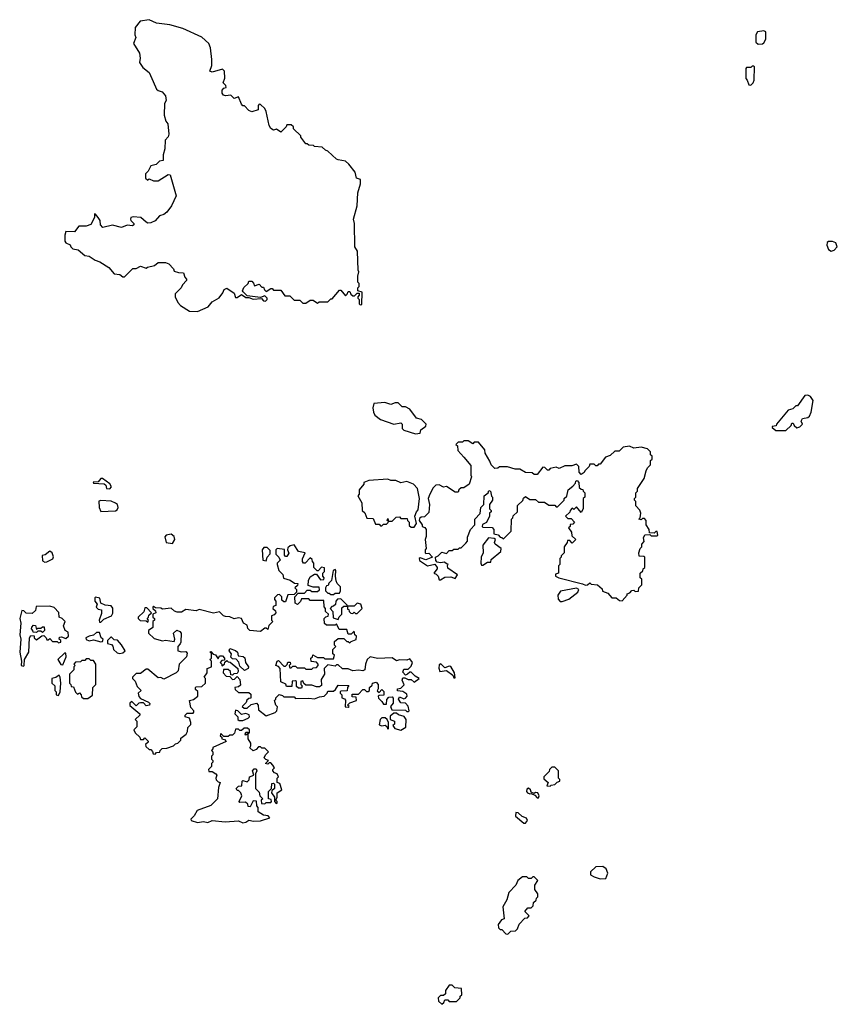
# Model space of a CAD drawing. Extents: x 2494106 to 2685573, y 758056 to 915185.
# Tile 403 of 507: x 2644160 to 2649746, y 874020 to 880748. Entities that reach past the tile are written whole.
import ezdxf

# ---------------------------------------------------------------- set-up
doc = ezdxf.new("R2010")
doc.units = 0

msp = doc.modelspace()

# ---------------------------------------------------------------- linework, layer by layer
at = {"layer": '0CON05XD'}
for points in [[(2645375, 878753.3), (2645447.5, 878785), (2645475, 878820), (2645523, 878847), (2645548.3, 878881.7), (2645557.5, 878905), (2645575, 878912.5), (2645625, 878880), (2645635, 878850), (2645645, 878850), (2645675, 878870), (2645705, 878850), (2645725, 878850), (2645755, 878837.5), (2645811.7, 878841.7), (2645825, 878827.5), (2645840, 878825), (2645850, 878835), (2645850, 878845), (2645835, 878860), (2645805, 878850), (2645715, 878860), (2645687, 878887), (2645682.5, 878895), (2645691.7, 878918.3), (2645720, 878945), (2645725, 878960), (2645745, 878960), (2645758.3, 878948.3), (2645765, 878930), (2645795, 878940), (2645815, 878920), (2645825, 878920), (2645831.7, 878901.7), (2645845, 878890), (2645875, 878910), (2645885, 878910), (2645895, 878900), (2645945, 878900), (2645971.7, 878861.7), (2646005, 878860), (2646035, 878830), (2646075, 878830), (2646095, 878810), (2646115, 878810), (2646145, 878830), (2646165, 878830), (2646195, 878810), (2646205, 878820), (2646265, 878820), (2646285, 878840), (2646295, 878840), (2646345, 878900), (2646355, 878900), (2646385, 878860), (2646398.3, 878871.7), (2646405, 878890), (2646415, 878890), (2646421.7, 878871.7), (2646435, 878860), (2646448.3, 878861.7), (2646465, 878880), (2646478.3, 878878.3), (2646480, 878865), (2646470, 878855), (2646470, 878845), (2646480, 878835), (2646480, 878805), (2646485, 878800), (2646498.3, 878801.7), (2646500, 878885), (2646470, 878895), (2646470, 878915), (2646480, 878925), (2646480, 878945), (2646470, 878955), (2646470, 878995), (2646477.5, 879025), (2646472.5, 879035), (2646467.5, 879165), (2646450, 879195), (2646446.7, 879355), (2646440, 879385), (2646466.7, 879475), (2646470, 879565), (2646487.5, 879625), (2646487.5, 879655), (2646460, 879665), (2646452.5, 879705), (2646409.3, 879759.3), (2646385, 879780), (2646335, 879790), (2646323.6, 879793.6), (2646265, 879850), (2646250, 879855), (2646227, 879877), (2646175, 879880), (2646167, 879887), (2646135, 879890), (2646125, 879900), (2646115, 879900), (2646080, 879945), (2646080, 879955), (2646031.7, 880001.7), (2646030, 880015), (2646015, 880030), (2645985, 880030), (2645980, 880015), (2645945, 879980), (2645915, 880000), (2645895, 879992.5), (2645875, 880003.3), (2645863.3, 880025), (2645845, 880120), (2645835, 880140), (2645805, 880167.5), (2645795, 880170), (2645788.3, 880161.7), (2645788.3, 880131.7), (2645745, 880117.5), (2645725, 880127.5), (2645695, 880160), (2645685, 880160), (2645675, 880170), (2645655, 880220), (2645625, 880210), (2645601.7, 880231.7), (2645565, 880227.5), (2645552.3, 880232.3), (2645543.3, 880245), (2645542.5, 880265), (2645555, 880280), (2645570, 880285), (2645568.3, 880298.3), (2645550, 880315), (2645561.7, 880348.3), (2645560, 880395), (2645545, 880410), (2645475, 880390), (2645460, 880395), (2645472.5, 880435), (2645472.5, 880475), (2645462.5, 880555), (2645452.5, 880585), (2645405, 880627.5), (2645275, 880687.5), (2645185, 880713.3), (2645093.6, 880723.6), (2645045, 880747.5), (2644983, 880737), (2644950, 880695), (2644947.5, 880645), (2644952.5, 880625), (2644937.5, 880585), (2644979.3, 880519.3), (2644983.3, 880485), (2644977.5, 880455), (2645000.7, 880420.7), (2645045, 880387.5), (2645072.5, 880325), (2645093.6, 880273.6), (2645105, 880263.3), (2645133.6, 880253.6), (2645157, 880227), (2645160, 880195), (2645150, 880175), (2645147.5, 880095), (2645157.5, 880055), (2645172.5, 880035), (2645180, 879965), (2645173.6, 879946.4), (2645153.3, 879925), (2645152.5, 879865), (2645140, 879825), (2645140, 879785), (2645115, 879780), (2645091.7, 879758.3), (2645055, 879750), (2645038.3, 879711.7), (2645020, 879695), (2645020, 879665), (2645035, 879650), (2645045, 879660), (2645075, 879647.5), (2645105, 879647.5), (2645175, 879690), (2645188.3, 879688.3), (2645230, 879545), (2645196.7, 879475), (2645165, 879432.5), (2645145, 879417.5), (2645115, 879407.5), (2645085, 879373.3), (2645055, 879360), (2645035, 879357.5), (2645023, 879363), (2644987, 879397), (2644935, 879400), (2644920, 879395), (2644917.5, 879385), (2644920, 879375), (2644940, 879355), (2644940, 879345), (2644931.7, 879338.3), (2644895, 879342.5), (2644855, 879327.5), (2644795, 879342.5), (2644727, 879327), (2644712.5, 879345), (2644710, 879375), (2644697, 879397), (2644678.3, 879418.3), (2644670, 879420), (2644670, 879395), (2644645, 879347.5), (2644613, 879337), (2644563, 879337), (2644535, 879297.5), (2644475, 879300), (2644467.5, 879275), (2644467.5, 879235), (2644475, 879222.5), (2644505, 879210), (2644510, 879195), (2644523, 879183), (2644560, 879175), (2644605, 879136.7), (2644635, 879132.5), (2644675, 879103.3), (2644707.5, 879092.5), (2644770, 879055), (2644805, 879010), (2644845, 879007.5), (2644865, 878990), (2644875, 878990), (2644933, 879047), (2644955, 879047.5), (2644985, 879062.5), (2645025, 879050), (2645033, 879057), (2645081.7, 879068.3), (2645105, 879087.5), (2645155, 879087.5), (2645178.8, 879078.8), (2645210, 879045), (2645215, 879030), (2645245, 879020), (2645278.3, 879018.3), (2645288.3, 878988.3), (2645300, 878975), (2645300, 878965), (2645272.5, 878935), (2645262.5, 878915), (2645222.5, 878875), (2645222.5, 878855), (2645240, 878815), (2645257.5, 878795), (2645320, 878755), (2645375, 878753.3)], [(2649205, 880580), (2649235, 880582.5), (2649245, 880590), (2649256.7, 880615), (2649257.5, 880665), (2649245, 880672.5), (2649200, 880665), (2649190, 880645), (2649190, 880595), (2649205, 880580)], [(2649155, 880300), (2649170, 880315), (2649177.5, 880335), (2649180, 880425), (2649175, 880430), (2649165, 880430), (2649155, 880420), (2649125, 880420), (2649120, 880415), (2649120, 880345), (2649130, 880335), (2649141.7, 880301.7), (2649155, 880300)], [(2649705, 879166.2), (2649725, 879173.3), (2649745.8, 879195), (2649735, 879222.5), (2649713, 879233), (2649685, 879232.5), (2649677.5, 879225), (2649674, 879206), (2649685, 879176.7), (2649705, 879166.2)], [(2649395, 877940), (2649430, 877975), (2649435, 877990), (2649445, 877990), (2649450, 877975), (2649468.3, 877958.3), (2649490, 877965), (2649507.5, 877985), (2649500, 878005), (2649507, 878023), (2649545, 878030), (2649555, 878037.5), (2649566.2, 878065), (2649580, 878145), (2649563.6, 878173.6), (2649545, 878182.5), (2649525, 878180), (2649475, 878110), (2649461.7, 878108.3), (2649441.7, 878088.3), (2649410.7, 878079.3), (2649330, 877985), (2649328.3, 877971.7), (2649301.7, 877968.3), (2649301.7, 877961.7), (2649325, 877940), (2649395, 877940)], [(2646865, 877916.7), (2646895, 877922.5), (2646900, 877945), (2646935, 877970), (2646937.5, 877985), (2646905, 878016.7), (2646870, 878025), (2646826.1, 878086.1), (2646795, 878102.5), (2646773, 878103), (2646745, 878130), (2646725, 878130), (2646695, 878117.5), (2646655, 878132.5), (2646580, 878125), (2646572.5, 878095), (2646577.5, 878065), (2646586.7, 878045), (2646625, 878016.7), (2646715, 877983.3), (2646765, 877992.5), (2646772.5, 877985), (2646772.5, 877955), (2646785, 877943.8), (2646865, 877916.7)], [(2648275, 876777.5), (2648310, 876815), (2648310, 876825), (2648328.3, 876831.7), (2648341.7, 876848.3), (2648355, 876850), (2648365, 876840), (2648388.3, 876841.7), (2648390, 876865), (2648410, 876885), (2648410, 876925), (2648400, 876935), (2648400, 876965), (2648418.3, 876981.7), (2648420, 876995), (2648430, 877005), (2648430, 877075), (2648425, 877080), (2648391.7, 877081.7), (2648390, 877105), (2648400, 877135), (2648410, 877145), (2648410, 877165), (2648427, 877183), (2648422.5, 877207.5), (2648431.7, 877228.3), (2648465, 877230), (2648475, 877220), (2648515, 877220), (2648520, 877225), (2648515, 877250), (2648505, 877250), (2648495, 877240), (2648461.7, 877241.7), (2648460, 877265), (2648440, 877295), (2648440, 877325), (2648428.3, 877338.3), (2648415, 877340), (2648405, 877330), (2648390, 877335), (2648400, 877345), (2648402.5, 877375), (2648397, 877397), (2648370, 877425), (2648370, 877455), (2648360, 877465), (2648360, 877475), (2648370, 877485), (2648370, 877515), (2648380, 877525), (2648380, 877545), (2648427, 877613), (2648440, 877665), (2648450, 877685), (2648470, 877705), (2648470, 877735), (2648480, 877745), (2648480, 877765), (2648470, 877775), (2648470, 877795), (2648450, 877815), (2648405, 877827.5), (2648355, 877820), (2648325, 877832.5), (2648283, 877827), (2648255, 877800), (2648225, 877800), (2648195, 877770), (2648161.7, 877758.3), (2648125, 877710), (2648115, 877710), (2648105, 877700), (2648095, 877700), (2648085, 877710), (2648055, 877710), (2648050, 877695), (2648020, 877665), (2648016.4, 877653.6), (2647995, 877640), (2647982.5, 877655), (2647980, 877695), (2647965, 877710), (2647931.7, 877698.3), (2647885, 877700), (2647845, 877680), (2647825, 877690), (2647785, 877680), (2647775, 877670), (2647765, 877670), (2647748.3, 877688.3), (2647735, 877690), (2647695, 877640), (2647675, 877640), (2647661.7, 877651.7), (2647615, 877652.5), (2647577, 877677), (2647545, 877677.5), (2647491.7, 877691.7), (2647438.3, 877691.7), (2647427, 877683), (2647405, 877680), (2647380, 877705), (2647371.7, 877731.7), (2647340, 877785), (2647338.3, 877808.3), (2647295, 877860), (2647265, 877860), (2647255, 877850), (2647225, 877870), (2647195, 877870), (2647185, 877860), (2647155, 877860), (2647140, 877845), (2647150, 877835), (2647153, 877803), (2647195, 877757.5), (2647241.7, 877701.7), (2647242.5, 877635), (2647247.5, 877625), (2647230, 877575), (2647195, 877550), (2647175, 877550), (2647160, 877535), (2647155, 877520), (2647135, 877520), (2647077, 877557), (2647055, 877552.5), (2647025, 877570), (2647003, 877567), (2646985, 877550), (2646962.5, 877505), (2646950, 877475), (2646958.8, 877435), (2646955, 877380), (2646925, 877350), (2646902.5, 877347.5), (2646891.7, 877338.3), (2646890, 877325), (2646910, 877295), (2646910, 877285), (2646928.3, 877278.3), (2646937.5, 877265), (2646937, 877217), (2646930, 877195), (2646937.5, 877135), (2646930, 877125), (2646930, 877105), (2646935, 877100), (2646955, 877102.5), (2646980, 877075), (2646935, 877057.5), (2646895, 877070), (2646890, 877065), (2646891.7, 877051.7), (2646947, 877017), (2646996.7, 877026.7), (2647012.5, 877005), (2647012.5, 876995), (2646990, 876965), (2647005, 876960), (2647020, 876945), (2647025, 876920), (2647035, 876920), (2647065, 876937.5), (2647105, 876940), (2647135, 876930), (2647150, 876955), (2647085, 877000), (2647082.5, 877017.5), (2647088.3, 877028.3), (2647075, 877030), (2647061.7, 877041.7), (2647035, 877036.7), (2647011.2, 877041.2), (2647003, 877053), (2647000, 877075), (2647020, 877085), (2647045, 877110), (2647075, 877100), (2647095, 877120), (2647115, 877120), (2647125, 877130), (2647155, 877130), (2647165, 877140), (2647175, 877140), (2647208.3, 877171.7), (2647220, 877185), (2647218.3, 877211.7), (2647240, 877265), (2647270, 877295), (2647270, 877335), (2647307, 877373), (2647310, 877415), (2647330, 877435), (2647332.5, 877495), (2647360, 877515), (2647365, 877530), (2647377, 877527), (2647383, 877493), (2647390, 877485), (2647390, 877465), (2647370, 877435), (2647370, 877405), (2647380, 877395), (2647380, 877385), (2647370, 877375), (2647370, 877355), (2647348.3, 877311.7), (2647321.7, 877298.3), (2647320, 877285), (2647325, 877280), (2647388.3, 877278.3), (2647400, 877265), (2647400, 877235), (2647428.3, 877228.3), (2647441.7, 877211.7), (2647455, 877210), (2647465, 877200), (2647518.3, 877251.7), (2647520, 877335), (2647530, 877345), (2647531.7, 877358.3), (2647560, 877385), (2647561.7, 877428.3), (2647598.3, 877461.7), (2647601.7, 877478.3), (2647615, 877490), (2647645, 877470), (2647685, 877470), (2647705, 877450), (2647745, 877450), (2647775, 877430), (2647815, 877430), (2647825, 877420), (2647835, 877420), (2647880, 877465), (2647880, 877475), (2647897, 877493), (2647907.5, 877535), (2647939.3, 877560.7), (2647958.3, 877581.7), (2647960, 877595), (2647968.3, 877598.3), (2647980, 877585), (2647981.7, 877551.7), (2647995, 877540), (2648008.3, 877538.3), (2648010, 877525), (2648020, 877515), (2648020, 877485), (2648010, 877475), (2648010, 877405), (2647995, 877380), (2647965, 877420), (2647945, 877400), (2647935, 877410), (2647920, 877395), (2647918.3, 877381.7), (2647890, 877355), (2647905, 877340), (2647928.3, 877338.3), (2647950, 877315), (2647938.3, 877301.7), (2647921.7, 877298.3), (2647920, 877285), (2647910, 877275), (2647930, 877245), (2647931.7, 877221.7), (2647960, 877195), (2647935, 877170), (2647918.3, 877188.3), (2647901.7, 877188.3), (2647900, 877175), (2647880, 877145), (2647880, 877105), (2647860, 877085), (2647860, 877075), (2647850, 877065), (2647850, 877025), (2647840, 877015), (2647840, 876965), (2647821.7, 876958.3), (2647820, 876945), (2647843, 876933), (2648005, 876893.8), (2648025, 876883.8), (2648040, 876885), (2648055, 876900), (2648065, 876890), (2648107, 876887), (2648138.3, 876858.3), (2648141.7, 876841.7), (2648178.3, 876828.3), (2648205, 876797.5), (2648235, 876797.5), (2648258.3, 876778.3), (2648275, 876777.5)], [(2644775, 877542.5), (2644786.2, 877555), (2644776.1, 877576.1), (2644725, 877612.5), (2644715, 877612.5), (2644695, 877590), (2644663, 877587), (2644665, 877580), (2644737, 877577), (2644747.5, 877567.5), (2644753.6, 877543.6), (2644775, 877542.5)], [(2646855, 877280), (2646870, 877305), (2646860, 877355), (2646870, 877385), (2646881.7, 877398.3), (2646891.2, 877475), (2646877.5, 877545), (2646850, 877575), (2646805, 877592.5), (2646765, 877582.5), (2646729.3, 877599.3), (2646695, 877600), (2646675, 877607.5), (2646545, 877600), (2646510, 877585), (2646510, 877575), (2646480, 877535), (2646480, 877505), (2646470, 877495), (2646497, 877447), (2646500, 877395), (2646518.3, 877378.3), (2646531.7, 877341.7), (2646575, 877340), (2646591.7, 877301.7), (2646615, 877300), (2646625, 877290), (2646635, 877290), (2646645, 877300), (2646665, 877300), (2646678.3, 877311.7), (2646680, 877320), (2646670, 877325), (2646675, 877340), (2646680, 877320), (2646705, 877320), (2646731.7, 877348.3), (2646755, 877350), (2646765, 877340), (2646808.3, 877338.3), (2646810, 877325), (2646820, 877315), (2646821.7, 877291.7), (2646835, 877280), (2646855, 877280)], [(2644715, 877387.5), (2644815, 877391.2), (2644825, 877397.5), (2644833.3, 877415), (2644827.5, 877435), (2644813.6, 877443.6), (2644785, 877457.5), (2644715, 877462.5), (2644701.7, 877458.3), (2644703.3, 877415), (2644715, 877387.5)], [(2645205, 877167.5), (2645218.8, 877195), (2645216.2, 877216.2), (2645195, 877233.3), (2645160, 877225), (2645152.5, 877215), (2645160, 877175), (2645205, 877167.5)], [(2647325, 877020), (2647355, 877040), (2647378.3, 877041.7), (2647381.7, 877058.3), (2647447.5, 877115), (2647450, 877135), (2647407.5, 877165), (2647403.3, 877175), (2647410, 877195), (2647401.7, 877201.7), (2647363, 877207), (2647323, 877157), (2647327.5, 877105), (2647312.5, 877075), (2647310, 877035), (2647315, 877020), (2647325, 877020)], [(2645085, 875730), (2645095, 875740), (2645118.3, 875741.7), (2645120, 875755), (2645133, 875767), (2645165, 875770), (2645210, 875785), (2645225, 875800), (2645240, 875805), (2645260, 875825), (2645261.7, 875838.3), (2645297.5, 875865), (2645307.5, 875885), (2645308.3, 875911.7), (2645328.3, 875931.7), (2645330, 875945), (2645320, 875975), (2645290, 875985), (2645290, 875995), (2645305, 876010), (2645345, 876010), (2645350, 876015), (2645350, 876025), (2645328.3, 876048.3), (2645320, 876095), (2645347, 876103), (2645377.5, 876125), (2645377, 876157), (2645361.7, 876171.7), (2645360, 876185), (2645365, 876190), (2645405, 876192.5), (2645430, 876215), (2645430, 876245), (2645420, 876255), (2645440, 876285), (2645440, 876315), (2645470, 876325), (2645470, 876365), (2645460, 876375), (2645470, 876385), (2645470, 876420), (2645460, 876425), (2645465, 876430), (2645481.7, 876411.7), (2645498.3, 876408.3), (2645515, 876380), (2645525, 876400), (2645545, 876400), (2645560, 876385), (2645558.3, 876371.7), (2645541.7, 876368.3), (2645530, 876355), (2645540, 876345), (2645541.7, 876331.7), (2645560, 876345), (2645561.7, 876358.3), (2645575, 876370), (2645585, 876360), (2645598.3, 876358.3), (2645650, 876315), (2645652.5, 876295), (2645645, 876280), (2645623, 876277), (2645615, 876270), (2645601.7, 876271.7), (2645600, 876295), (2645585, 876307.5), (2645551.7, 876308.3), (2645550, 876285), (2645571.7, 876261.7), (2645595, 876260), (2645615, 876240), (2645628.3, 876241.7), (2645645, 876260), (2645665, 876240), (2645668.3, 876201.7), (2645655, 876190), (2645630, 876185), (2645631.7, 876171.7), (2645655, 876150), (2645725, 876150), (2645738.3, 876138.3), (2645738.3, 876111.7), (2645725, 876110), (2645711.7, 876098.3), (2645708.3, 876081.7), (2645680, 876055), (2645693, 876043), (2645715, 876042.5), (2645741.7, 876068.3), (2645777, 876077), (2645790, 876065), (2645791.7, 876031.7), (2645845, 875990), (2645905, 876013.3), (2645917.5, 876025), (2645921.7, 876051.7), (2645910, 876065), (2645900, 876095), (2645910, 876105), (2645910, 876115), (2645933, 876137), (2645955, 876130), (2645965, 876120), (2646035, 876120), (2646045, 876110), (2646135, 876112.5), (2646175, 876107.5), (2646208.3, 876121.7), (2646240, 876125), (2646260, 876145), (2646265, 876160), (2646305, 876160), (2646318.3, 876171.7), (2646335, 876200), (2646408.3, 876198.3), (2646400, 876185), (2646398.3, 876161.7), (2646355, 876160), (2646350, 876155), (2646350, 876145), (2646360, 876135), (2646360, 876115), (2646378.3, 876108.3), (2646387, 876097), (2646383, 876053), (2646405, 876050), (2646410, 876055), (2646400, 876065), (2646415, 876080), (2646460, 876095), (2646458.3, 876118.3), (2646431.7, 876121.7), (2646431.7, 876138.3), (2646475, 876140), (2646505, 876170), (2646515, 876170), (2646528.3, 876158.3), (2646541.7, 876158.3), (2646550, 876165), (2646550, 876185), (2646568.3, 876201.7), (2646570, 876215), (2646595, 876220), (2646610, 876205), (2646610, 876175), (2646601.7, 876161.7), (2646615, 876150), (2646635, 876170), (2646647.5, 876157.5), (2646648.3, 876131.7), (2646615, 876130), (2646610, 876125), (2646611.7, 876111.7), (2646635, 876090), (2646645, 876070), (2646665, 876070), (2646668.3, 876101.7), (2646681.7, 876118.3), (2646705, 876120), (2646711.7, 876111.7), (2646711.7, 876078.3), (2646692.5, 876055), (2646701.7, 876031.7), (2646795, 876030), (2646805, 876020), (2646815, 876020), (2646820, 876025), (2646815, 876057.5), (2646795, 876077.5), (2646765, 876080), (2646747.5, 876105), (2646755, 876120), (2646785, 876107.5), (2646795, 876112.5), (2646806.7, 876125), (2646805, 876140), (2646777, 876157), (2646741.7, 876161.7), (2646740, 876175), (2646765, 876180), (2646787, 876203), (2646772.5, 876235), (2646778.3, 876251.7), (2646791.7, 876251.7), (2646815, 876240), (2646835, 876240), (2646855, 876220), (2646890, 876245), (2646861.7, 876261.7), (2646835, 876290), (2646825, 876290), (2646810, 876275), (2646795, 876270), (2646778.3, 876288.3), (2646785, 876310), (2646815, 876310), (2646835, 876330), (2646842.5, 876355), (2646825, 876380), (2646805, 876372.5), (2646755, 876373.3), (2646735, 876367.5), (2646705, 876386.7), (2646605, 876382.5), (2646555, 876393.3), (2646533.9, 876376.1), (2646522.5, 876345), (2646517.5, 876305), (2646505, 876297.5), (2646475, 876302.5), (2646435, 876297.5), (2646405, 876312.5), (2646365, 876312.5), (2646335, 876340), (2646325, 876340), (2646315, 876330), (2646265, 876340), (2646240, 876315), (2646242.5, 876275), (2646220.7, 876239.3), (2646221.7, 876198.3), (2646208.3, 876188.3), (2646188.3, 876188.3), (2646155, 876200), (2646115, 876200), (2646101.7, 876211.7), (2646095, 876230), (2646080, 876225), (2646080, 876205), (2646090, 876195), (2646085, 876180), (2646065, 876180), (2646051.7, 876191.7), (2646050, 876225), (2646045, 876230), (2646021.7, 876228.3), (2646018.3, 876191.7), (2645981.7, 876191.7), (2645978.3, 876208.3), (2645943, 876223), (2645940, 876315), (2645928.3, 876328.3), (2645910, 876335), (2645920, 876365), (2645928.3, 876368.3), (2645965, 876330), (2645975, 876330), (2645988.3, 876341.7), (2645991.7, 876358.3), (2646008.3, 876358.3), (2646010, 876345), (2646000, 876335), (2646005, 876320), (2646015, 876320), (2646025, 876330), (2646045, 876330), (2646055, 876320), (2646105, 876320), (2646115, 876310), (2646155, 876310), (2646165, 876320), (2646188.3, 876321.7), (2646200, 876335), (2646200, 876345), (2646188.3, 876358.3), (2646151.7, 876361.7), (2646150, 876385), (2646160, 876395), (2646161.7, 876408.3), (2646195, 876390), (2646235, 876390), (2646245, 876380), (2646305, 876380), (2646310, 876405), (2646300, 876415), (2646300, 876445), (2646320, 876465), (2646310, 876475), (2646311.7, 876498.3), (2646335, 876520), (2646375, 876520), (2646395, 876500), (2646405, 876500), (2646415, 876490), (2646425, 876500), (2646458.3, 876511.7), (2646460, 876535), (2646450, 876545), (2646445, 876570), (2646425, 876550), (2646405, 876550), (2646395, 876580), (2646341.7, 876581.7), (2646325, 876620), (2646315, 876610), (2646255, 876610), (2646241.7, 876621.7), (2646240, 876655), (2646251.7, 876668.3), (2646268.3, 876671.7), (2646270, 876685), (2646250, 876705), (2646250, 876725), (2646240, 876735), (2646238.3, 876778.3), (2646145, 876780), (2646135, 876790), (2646085, 876790), (2646078.3, 876771.7), (2646058.3, 876751.7), (2646041.7, 876761.7), (2646040, 876805), (2646061.7, 876828.3), (2646105, 876830), (2646125, 876850), (2646145, 876850), (2646155, 876840), (2646195, 876840), (2646208.3, 876851.7), (2646205, 876870), (2646165, 876870), (2646131.7, 876881.7), (2646132.5, 876915), (2646145, 876940), (2646175, 876960), (2646188.3, 876958.3), (2646215, 876920), (2646238.3, 876921.7), (2646240, 876935), (2646230, 876945), (2646230, 876965), (2646241.7, 876978.3), (2646241.7, 877001.7), (2646223, 877007), (2646198.3, 876981.7), (2646191.7, 876981.7), (2646170, 877005), (2646170, 877035), (2646160, 877045), (2646158.3, 877058.3), (2646145, 877070), (2646110, 877035), (2646100, 877035), (2646092.5, 877045), (2646093, 877063), (2646110, 877105), (2646063.9, 877113.9), (2646035, 877160), (2646008.3, 877151.7), (2645991.7, 877138.3), (2645990, 877125), (2645998.3, 877101.7), (2645985, 877080), (2645975, 877080), (2645968.3, 877088.3), (2645968.3, 877128.3), (2645920, 877135), (2645910, 877125), (2645910, 877095), (2645930, 877075), (2645940, 877055), (2645920, 877035), (2645920, 877025), (2645930, 876985), (2645957, 876957), (2645961.7, 876931.7), (2646007, 876917), (2646038.3, 876898.3), (2646060, 876895), (2646058.3, 876881.7), (2646040, 876865), (2646050, 876855), (2646050, 876835), (2646035, 876820), (2645991.7, 876818.3), (2645975, 876770), (2645965, 876770), (2645951.7, 876781.7), (2645950, 876805), (2645935, 876820), (2645921.7, 876818.3), (2645901.7, 876798.3), (2645900, 876785), (2645910, 876775), (2645910, 876745), (2645891.7, 876738.3), (2645890, 876725), (2645908.3, 876708.3), (2645910, 876695), (2645898.3, 876681.7), (2645880, 876675), (2645880, 876645), (2645890, 876635), (2645861.7, 876608.3), (2645855, 876580), (2645845, 876590), (2645835, 876590), (2645805, 876566.7), (2645733, 876573), (2645718.3, 876588.3), (2645715, 876610), (2645690, 876625), (2645676.1, 876656.1), (2645655, 876660), (2645625, 876653.3), (2645595, 876666.7), (2645565, 876670), (2645552.5, 876675), (2645525, 876702.5), (2645485, 876693.3), (2645385, 876717.5), (2645365, 876707.5), (2645295, 876716.7), (2645265, 876700), (2645235, 876700), (2645217, 876707), (2645195, 876727.5), (2645135, 876720), (2645125, 876727.5), (2645088.3, 876728.3), (2645075, 876737.5), (2645070, 876735), (2645070, 876725), (2645088.3, 876708.3), (2645090, 876695), (2645070, 876685), (2645070, 876665), (2645080, 876655), (2645080, 876645), (2645070, 876635), (2645070, 876595), (2645040, 876575), (2645040, 876555), (2645078.3, 876518.3), (2645135, 876503.3), (2645155, 876507.5), (2645215, 876500), (2645220, 876515), (2645210, 876555), (2645233, 876577), (2645255, 876567.5), (2645262.5, 876555), (2645260, 876495), (2645257, 876483), (2645240, 876465), (2645240, 876435), (2645265, 876427.5), (2645295, 876430), (2645305, 876420), (2645300, 876395), (2645288.3, 876381.7)], [(2645845, 877050), (2645850, 877075), (2645871.7, 877098.3), (2645871.7, 877121.7), (2645851.7, 877141.7), (2645828.3, 877141.7), (2645817.5, 877125), (2645820, 877055), (2645845, 877050)], [(2644330.7, 877040.7), (2644345, 877042.5), (2644386.4, 877063.6), (2644391.7, 877078.3), (2644382.5, 877105), (2644365, 877116.7), (2644335, 877090), (2644313, 877087), (2644315, 877050), (2644330.7, 877040.7)], [(2646305, 876820), (2646315, 876830), (2646345, 876830), (2646352.5, 876845), (2646351.7, 876871.7), (2646330, 876895), (2646323, 876913), (2646317.5, 876945), (2646320, 876985), (2646315, 876990), (2646302.5, 876985), (2646290, 876915), (2646271.7, 876898.3), (2646268.3, 876881.7), (2646255, 876880), (2646250, 876865), (2646250, 876845), (2646265, 876830), (2646275, 876830), (2646285, 876820), (2646305, 876820)], [(2647865, 876772.5), (2647910.7, 876789.3), (2647972.5, 876835), (2647980, 876855), (2647965, 876862.5), (2647855, 876842.5), (2647837.5, 876815), (2647838.3, 876788.3), (2647853, 876773), (2647865, 876772.5)], [(2644715, 876630), (2644735, 876652.5), (2644786.4, 876673.6), (2644796.4, 876693.6), (2644796.4, 876726.4), (2644785, 876742.5), (2644745, 876747.5), (2644715, 876760), (2644707.5, 876795), (2644678.3, 876801.7), (2644672.5, 876797.5), (2644673.6, 876773.6), (2644690, 876755), (2644683, 876733), (2644695, 876720), (2644720, 876715), (2644719.3, 876690.7), (2644702.5, 876645), (2644705, 876630), (2644715, 876630)], [(2644185, 876330), (2644190, 876335), (2644192.5, 876375), (2644222.5, 876425), (2644227.5, 876525), (2644235, 876540), (2644258.3, 876538.3), (2644260, 876525), (2644275, 876510), (2644311.7, 876538.3), (2644325, 876540), (2644340, 876525), (2644345, 876510), (2644355, 876510), (2644365, 876520), (2644385, 876500), (2644415, 876500), (2644425, 876490), (2644440, 876495), (2644440, 876505), (2644430, 876515), (2644431.7, 876528.3), (2644445, 876530), (2644475, 876520), (2644492.5, 876535), (2644491.7, 876561.7), (2644470, 876575), (2644460, 876605), (2644470, 876635), (2644450, 876655), (2644430, 876665), (2644427, 876697), (2644395, 876731.2), (2644365, 876740), (2644273, 876737), (2644268.3, 876711.7), (2644245, 876690), (2644205, 876692.5), (2644188.3, 876708.3), (2644175, 876710), (2644161.2, 876655), (2644166.7, 876625), (2644161.2, 876545), (2644167.5, 876515), (2644160, 876425), (2644172.5, 876365), (2644170, 876335), (2644185, 876330)], [(2645035, 876630), (2645040, 876645), (2645030, 876655), (2645040, 876665), (2645041.7, 876678.3), (2645060, 876695), (2645028.3, 876728.3), (2645015, 876730), (2645008.3, 876701.7), (2644970, 876665), (2644970, 876655), (2644983, 876643), (2645025, 876640), (2645035, 876630)], [(2646335, 876650), (2646341.7, 876668.3), (2646360, 876685), (2646361.7, 876728.3), (2646375, 876740), (2646400, 876740), (2646398.3, 876748.3), (2646355, 876790), (2646331.7, 876788.3), (2646320, 876775), (2646318.3, 876751.7), (2646305, 876740), (2646291.7, 876738.3), (2646280, 876725), (2646300, 876705), (2646301.7, 876661.7), (2646335, 876650)], [(2646465, 876690), (2646500, 876725), (2646490, 876755), (2646465, 876760), (2646445, 876740), (2646400, 876740), (2646400, 876720), (2646408.3, 876718.3), (2646410, 876705), (2646421.7, 876691.7), (2646435, 876690), (2646445, 876700), (2646455, 876690), (2646465, 876690)], [(2644315, 876560), (2644305, 876570), (2644285, 876570), (2644275, 876560), (2644251.7, 876561.7), (2644250, 876575), (2644240, 876585), (2644243, 876597), (2644255, 876610), (2644268.3, 876608.3), (2644275, 876580), (2644285, 876590), (2644305, 876590), (2644315, 876600), (2644328.3, 876598.3), (2644330, 876575), (2644315, 876560)], [(2644715, 876497.5), (2644725, 876500), (2644730, 876515), (2644717.5, 876525), (2644705, 876560), (2644685, 876560), (2644665, 876542.5), (2644633.6, 876536.4), (2644612.5, 876525), (2644615, 876512.5), (2644635, 876503.3), (2644665, 876511.2), (2644715, 876497.5)], [(2644845, 876417.5), (2644865, 876422.5), (2644880, 876435), (2644856.4, 876476.4), (2644828.3, 876508.3), (2644805, 876510), (2644788.3, 876528.3), (2644781.7, 876528.3), (2644760, 876505), (2644760, 876485), (2644788.3, 876478.3), (2644797, 876467), (2644800, 876445), (2644825, 876422.5), (2644845, 876417.5)], [(2644455, 876340), (2644476.7, 876395), (2644475, 876420), (2644465, 876420), (2644420, 876375), (2644441.7, 876341.7), (2644455, 876340)], [(2645695, 876300), (2645665, 876330), (2645657, 876357), (2645638.3, 876378.3), (2645615, 876380), (2645603, 876393), (2645607.5, 876415), (2645590, 876435), (2645595, 876450), (2645635, 876437.5), (2645647.5, 876425), (2645651.7, 876401.7), (2645687, 876397), (2645698.3, 876388.3), (2645702.5, 876355), (2645722.5, 876325), (2645720, 876315), (2645695, 876300)], [(2644625, 876110), (2644658.3, 876131.7), (2644660, 876185), (2644680, 876205), (2644680, 876345), (2644665, 876370), (2644645, 876370), (2644635, 876380), (2644615, 876380), (2644605, 876370), (2644585, 876370), (2644575, 876360), (2644541.7, 876358.3), (2644530, 876345), (2644540, 876335), (2644530, 876325), (2644530, 876305), (2644500, 876275), (2644500, 876215), (2644510, 876205), (2644511.7, 876191.7), (2644528.3, 876188.3), (2644541.7, 876151.7), (2644555, 876140), (2644568.3, 876148.3), (2644580, 876135), (2644581.7, 876121.7), (2644595, 876110), (2644625, 876110)], [(2645288.3, 876381.7), (2645250, 876345), (2645241.7, 876298.3), (2645230, 876285), (2645145, 876242.5), (2645125, 876252.5), (2645105, 876250), (2645035, 876310), (2645025, 876310), (2644985, 876280), (2644955, 876280), (2644930, 876255), (2644930, 876245), (2644948.3, 876228.3), (2644961.7, 876191.7), (2644990, 876165), (2644970, 876145), (2644973, 876123), (2644985, 876110), (2645040, 876085), (2645050, 876075), (2645047, 876063), (2645025, 876060), (2645005, 876080), (2644985, 876080), (2644973, 876077), (2644955, 876060), (2644925, 876090), (2644911.7, 876078.3), (2644911.7, 876061.7), (2644980, 876005), (2644980, 875995), (2644950, 875965), (2644960, 875955), (2644960, 875915), (2644940, 875895), (2644950, 875875), (2644980, 875845), (2644985, 875830), (2645005, 875830), (2645015, 875840), (2645038.3, 875818.3), (2645038.3, 875811.7), (2645020, 875795), (2645021.7, 875781.7), (2645045, 875760), (2645055, 875760), (2645068.3, 875748.3), (2645071.7, 875731.7), (2645085, 875730)], [(2647135, 876250), (2647130, 876285), (2647105, 876327.5), (2647095, 876330), (2647065, 876320), (2647036.7, 876346.7), (2647025, 876340), (2647023, 876317), (2647030, 876295), (2647075, 876300), (2647118.3, 876268.3), (2647125, 876250), (2647135, 876250)], [(2644425, 876130), (2644437.5, 876155), (2644440, 876215), (2644437.5, 876255), (2644430, 876270), (2644407, 876253), (2644380, 876245), (2644380, 876215), (2644400, 876195), (2644400, 876165), (2644410, 876155), (2644410, 876135), (2644425, 876130)], [(2645658.3, 875958.3), (2645685, 875960), (2645720, 875975), (2645730, 875985), (2645728.3, 875998.3), (2645705, 876007.5), (2645675, 876000), (2645650, 876025), (2645635, 876030), (2645630, 876005), (2645650, 875985), (2645650, 875965), (2645658.3, 875958.3)], [(2646765, 875892.5), (2646797, 875913), (2646800, 875965), (2646787, 875987), (2646748.3, 875998.3), (2646735, 876010), (2646715, 876010), (2646691.7, 875988.3), (2646690, 875965), (2646720, 875955), (2646720, 875935), (2646710, 875925), (2646723.6, 875903.6), (2646765, 875892.5)], [(2646675, 875900), (2646680, 875905), (2646680, 875945), (2646670, 875965), (2646657.5, 875977.5), (2646633, 875977), (2646623.6, 875966.4), (2646615, 875930), (2646635, 875922.5), (2646657.5, 875927.5), (2646668.3, 875918.3), (2646675, 875900)], [(2645685, 875260), (2645705, 875263.8), (2645725, 875278), (2645757.7, 875272.3), (2645805.9, 875274.1), (2645870, 875295), (2645857, 875307), (2645825, 875312.5), (2645790, 875335), (2645790, 875365), (2645780, 875375), (2645778.3, 875408.3), (2645755, 875410), (2645735, 875370), (2645721.7, 875371.7), (2645718.3, 875388.3), (2645701.7, 875401.7), (2645665, 875400), (2645660, 875405), (2645677.5, 875445), (2645670, 875465), (2645655, 875480), (2645645, 875480), (2645640, 875495), (2645655, 875510), (2645678.3, 875511.7), (2645680, 875545), (2645685, 875550), (2645715, 875540), (2645727, 875553), (2645730, 875575), (2645760, 875585), (2645750, 875615), (2645761.7, 875628.3), (2645775, 875630), (2645780, 875615), (2645770, 875595), (2645770, 875495), (2645795, 875470), (2645800, 875445), (2645820, 875425), (2645810, 875415), (2645811.7, 875391.7), (2645835, 875390), (2645845, 875400), (2645875, 875400), (2645880, 875405), (2645878.3, 875418.3), (2645860, 875425), (2645860, 875475), (2645880, 875495), (2645881.7, 875528.3), (2645895, 875530), (2645900, 875525), (2645900, 875495), (2645881.7, 875478.3), (2645880, 875465), (2645900, 875435), (2645900, 875405), (2645911.7, 875391.7), (2645920, 875395), (2645920, 875405), (2645910, 875415), (2645920, 875435), (2645920, 875465), (2645950, 875485), (2645938.3, 875528.3), (2645920, 875535), (2645920, 875565), (2645927.5, 875575), (2645920, 875595), (2645901.7, 875601.7), (2645890, 875615), (2645890, 875625), (2645900, 875635), (2645890, 875655), (2645875, 875670), (2645865, 875670), (2645855, 875660), (2645840, 875665), (2645860, 875685), (2645841.7, 875691.7), (2645830, 875705), (2645840, 875725), (2645860, 875745), (2645835, 875770), (2645815, 875770), (2645805, 875780), (2645791.7, 875778.3), (2645775, 875760), (2645755, 875752.5), (2645731.7, 875771.7), (2645740, 875785), (2645740, 875805), (2645720, 875835), (2645720, 875870), (2645705, 875860), (2645700, 875865), (2645705, 875880), (2645718.3, 875878.3), (2645720, 875870), (2645730, 875875), (2645730, 875895), (2645717, 875907), (2645693, 875907), (2645675, 875890), (2645665, 875890), (2645655, 875900), (2645635, 875900), (2645628.3, 875871.7), (2645615, 875860), (2645595, 875860), (2645585, 875850), (2645555, 875850), (2645535, 875870), (2645530, 875855), (2645540, 875845), (2645540, 875835), (2645558.3, 875828.3), (2645570, 875815), (2645480, 875775), (2645480, 875765), (2645470, 875755), (2645480, 875745), (2645480, 875725), (2645470, 875715), (2645470, 875695), (2645480, 875685), (2645480, 875675), (2645470, 875665), (2645470, 875645), (2645450, 875625), (2645451.7, 875611.7), (2645475, 875610), (2645500, 875595), (2645507.5, 875585), (2645500, 875565), (2645503.3, 875553.3), (2645515, 875540), (2645530, 875535), (2645518.3, 875501.7), (2645512.5, 875425), (2645465, 875377.5), (2645372.5, 875345), (2645353, 875307), (2645330, 875285), (2645332.5, 875275), (2645375, 875262), (2645415, 875270), (2645445, 875263.3), (2645475, 875276.7), (2645564, 875266), (2645655, 875274), (2645685, 875260)], [(2647785, 875510), (2647791.7, 875518.3), (2647817, 875523), (2647831.7, 875538.3), (2647850, 875545), (2647850, 875555), (2647840, 875565), (2647840, 875615), (2647815, 875640), (2647795, 875640), (2647780, 875625), (2647778.3, 875611.7), (2647740, 875575), (2647741.7, 875561.7), (2647770, 875535), (2647761.7, 875511.7), (2647785, 875510)], [(2647705, 875430), (2647710, 875445), (2647700, 875465), (2647685, 875467.5), (2647675, 875460), (2647655, 875470), (2647650, 875485), (2647637, 875497), (2647625, 875490), (2647623.3, 875475), (2647630, 875465), (2647645, 875457.5), (2647655, 875460), (2647678.3, 875448.3), (2647695, 875430), (2647705, 875430)], [(2647615, 875257.5), (2647628.8, 875275), (2647621.7, 875291.7), (2647593.3, 875303.3), (2647565, 875327.5), (2647550, 875330), (2647547.5, 875305), (2647605, 875257.5), (2647615, 875257.5)], [(2648125, 874877.5), (2648165, 874880), (2648177.5, 874915), (2648167.5, 874945), (2648145, 874962.5), (2648095, 874960), (2648060, 874925), (2648060, 874905), (2648085, 874890), (2648125, 874877.5)], [(2647495, 874500), (2647515, 874520), (2647548.3, 874521.7), (2647560, 874535), (2647571.7, 874568.3), (2647611.7, 874608.3), (2647628.3, 874611.7), (2647640, 874625), (2647610, 874655), (2647631.7, 874678.3), (2647655, 874680), (2647668.3, 874691.7), (2647670, 874715), (2647688.3, 874731.7), (2647690, 874745), (2647700, 874755), (2647700, 874775), (2647680, 874805), (2647680, 874835), (2647700, 874865), (2647675, 874890), (2647665, 874890), (2647655, 874880), (2647635, 874880), (2647625, 874890), (2647595, 874890), (2647563.6, 874866.4), (2647550, 874835), (2647502.5, 874785), (2647487, 874733), (2647460, 874685), (2647470, 874605), (2647451.7, 874598.3), (2647430, 874565), (2647431.7, 874541.7), (2647441.7, 874531.7), (2647455, 874530), (2647481.7, 874501.7), (2647495, 874500)], [(2647045, 874020), (2647058.3, 874031.7), (2647065, 874050), (2647085, 874050), (2647095, 874040), (2647145, 874040), (2647170, 874065), (2647170, 874075), (2647180, 874085), (2647178.3, 874128.3), (2647133, 874133), (2647115, 874150), (2647095, 874150), (2647070, 874115), (2647068.3, 874091.7), (2647055, 874080), (2647035, 874080), (2647020, 874065), (2647021.7, 874041.7), (2647045, 874020)]]:
    msp.add_lwpolyline(points, dxfattribs=at)

doc.saveas('drawing.dxf')
